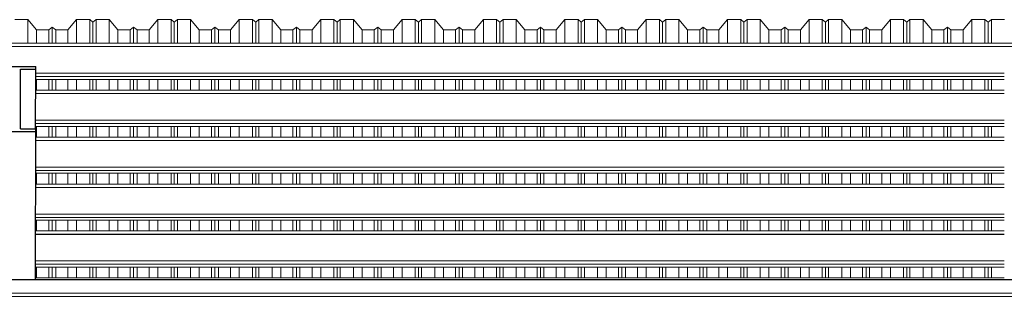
# Model space of a CAD drawing. Header units: millimetres. Extents: x -115474967 to 444143, y -74377 to 241828222.
# Tile 417 of 590: x 67598 to 71288, y -12375 to -11336. Entities that reach past the tile are written whole.
import ezdxf

# ---------------------------------------------------------------- set-up
doc = ezdxf.new("R2010")
doc.units = ezdxf.units.MM
doc.header["$MEASUREMENT"] = 0
doc.linetypes.add('Dashed', pattern=[280, 140, -140])
doc.layers.add('0-ELEV.35', color=2, linetype='Continuous')
doc.layers.add('CEIL-PLAN', color=7, linetype='Continuous')
doc.layers.add('0_Pen_No__2', color=7, linetype='Continuous', lineweight=20)
doc.layers.add('2 Roof Lines', color=8, linetype='Dashed', lineweight=15)

msp = doc.modelspace()

# ---------------------------------------------------------------- linework, layer by layer
at = {"layer": '0-ELEV.35'}
for points in [[(65641.89725, -12362.39899), (77507.64307, -12362.49079), (77807.64304, -11744.87012), (78089.70957, -11744.86793)], [(65641.89725, -12374.89899), (77517.51656, -12374.99086), (77817.51656, -11757.37004), (78089.70967, -11757.36793)]]:
    msp.add_lwpolyline(points, dxfattribs=at)
at = {"layer": '0_Pen_No__2', "color": 1, "linetype": 'Continuous', "lineweight": 25}
for p, q in [((67538.00846, -11511.90691), (67658.0086, -11511.90276)), ((67658.0086, -11521.85428), (67658.0086, -11511.90276)), ((67601.1083, -11521.85606), (67658.0086, -11521.85428)), ((67601.1083, -11745.65606), (67601.1083, -11521.85606)), ((67657.75649, -11745.65428), (67658.0086, -11521.85428)), ((67538.00846, -11755.60936), (67658.0086, -11755.6052)), ((67601.1083, -11745.65606), (67658.0086, -11745.65428)), ((67657.3814, -12312.29709), (67658.0086, -11755.6052)), ((67658.0086, -11755.6052), (67658.0086, -11745.65428))]:
    msp.add_line(p, q, dxfattribs=at)
at = {"layer": '2 Roof Lines', "linetype": 'ByBlock', "lineweight": 0, "ltscale": 50}
for p, q in [((67628.63454, -11336.10388), (67579.38473, -11336.10388)), ((67628.63454, -11424.29903), (67628.63454, -11336.10388)), ((67661.13477, -11374.69033), (67628.63454, -11336.10388)), ((67719.88467, -11364.78983), (67706.8847, -11374.69033)), ((67719.88467, -11424.29903), (67719.88467, -11364.78983)), ((67732.88464, -11374.69033), (67719.88467, -11364.78983)), ((67811.1348, -11336.10388), (67778.63457, -11374.69033)), ((67811.1348, -11424.29903), (67811.1348, -11336.10388)), ((67860.38461, -11336.10388), (67811.1348, -11336.10388)), ((67860.38461, -11424.29903), (67860.38461, -11336.10388)), ((67872.38444, -11345.24271), (67860.38461, -11336.10388)), ((67884.38487, -11336.10388), (67872.38444, -11345.24271)), ((67872.38444, -11424.29903), (67872.38444, -11345.24271)), ((67884.38487, -11424.29903), (67884.38487, -11336.10388)), ((67933.63468, -11336.10388), (67884.38487, -11336.10388)), ((67933.63468, -11424.29903), (67933.63468, -11336.10388)), ((67966.13491, -11374.69033), (67933.63468, -11336.10388)), ((68024.88481, -11364.78983), (68011.88484, -11374.69033)), ((68024.88481, -11424.29903), (68024.88481, -11364.78983)), ((68037.88478, -11374.69033), (68024.88481, -11364.78983)), ((68116.13494, -11336.10388), (68083.63471, -11374.69033)), ((68116.13494, -11424.29903), (68116.13494, -11336.10388)), ((68165.38475, -11336.10388), (68116.13494, -11336.10388)), ((68165.38475, -11424.29903), (68165.38475, -11336.10388)), ((68177.38458, -11345.24271), (68165.38475, -11336.10388)), ((68189.38442, -11336.10388), (68177.38458, -11345.24271)), ((68177.38458, -11424.29903), (68177.38458, -11345.24271)), ((68189.38442, -11424.29903), (68189.38442, -11336.10388)), ((68238.63482, -11336.10388), (68189.38442, -11336.10388)), ((68238.63482, -11424.29903), (68238.63482, -11336.10388)), ((68271.13446, -11374.69033), (68238.63482, -11336.10388)), ((68329.88495, -11364.78983), (68316.88439, -11374.69033)), ((68329.88495, -11424.29903), (68329.88495, -11364.78983)), ((68342.88492, -11374.69033), (68329.88495, -11364.78983)), ((68421.13449, -11336.10388), (68388.63486, -11374.69033)), ((68421.13449, -11424.29903), (68421.13449, -11336.10388)), ((68470.38489, -11336.10388), (68421.13449, -11336.10388)), ((68470.38489, -11424.29903), (68470.38489, -11336.10388)), ((68482.38473, -11345.24271), (68470.38489, -11336.10388)), ((68494.38456, -11336.10388), (68482.38473, -11345.24271)), ((68482.38473, -11424.29903), (68482.38473, -11345.24271)), ((68494.38456, -11424.29903), (68494.38456, -11336.10388)), ((68543.63497, -11336.10388), (68494.38456, -11336.10388)), ((68543.63497, -11424.29903), (68543.63497, -11336.10388)), ((68576.1346, -11374.69033), (68543.63497, -11336.10388)), ((68634.8845, -11364.78983), (68621.88453, -11374.69033)), ((68634.8845, -11424.29903), (68634.8845, -11364.78983)), ((68647.88447, -11374.69033), (68634.8845, -11364.78983)), ((68726.13463, -11336.10388), (68693.6344, -11374.69033)), ((68726.13463, -11424.29903), (68726.13463, -11336.10388)), ((68775.38444, -11336.10388), (68726.13463, -11336.10388)), ((68775.38444, -11424.29903), (68775.38444, -11336.10388)), ((68787.38487, -11345.24271), (68775.38444, -11336.10388)), ((68799.3847, -11336.10388), (68787.38487, -11345.24271)), ((68787.38487, -11424.29903), (68787.38487, -11345.24271)), ((68799.3847, -11424.29903), (68799.3847, -11336.10388)), ((68848.63451, -11336.10388), (68799.3847, -11336.10388)), ((68848.63451, -11424.29903), (68848.63451, -11336.10388)), ((68881.13474, -11374.69033), (68848.63451, -11336.10388)), ((68939.88464, -11364.78983), (68926.88467, -11374.69033)), ((68939.88464, -11424.29903), (68939.88464, -11364.78983)), ((68952.88461, -11374.69033), (68939.88464, -11364.78983)), ((69031.13477, -11336.10388), (68998.63454, -11374.69033)), ((69031.13477, -11424.29903), (69031.13477, -11336.10388)), ((69080.38458, -11336.10388), (69031.13477, -11336.10388)), ((69080.38458, -11424.29903), (69080.38458, -11336.10388)), ((69092.38442, -11345.24271), (69080.38458, -11336.10388)), ((69104.38484, -11336.10388), (69092.38442, -11345.24271)), ((69092.38442, -11424.29903), (69092.38442, -11345.24271)), ((69104.38484, -11424.29903), (69104.38484, -11336.10388)), ((69153.63466, -11336.10388), (69104.38484, -11336.10388)), ((69153.63466, -11424.29903), (69153.63466, -11336.10388)), ((69186.13488, -11374.69033), (69153.63466, -11336.10388)), ((69244.88478, -11364.78983), (69231.88481, -11374.69033)), ((69244.88478, -11424.29903), (69244.88478, -11364.78983)), ((69257.88475, -11374.69033), (69244.88478, -11364.78983)), ((69336.13491, -11336.10388), (69303.63469, -11374.69033)), ((69336.13491, -11424.29903), (69336.13491, -11336.10388)), ((69385.38472, -11336.10388), (69336.13491, -11336.10388)), ((69385.38472, -11424.29903), (69385.38472, -11336.10388)), ((69397.38456, -11345.24271), (69385.38472, -11336.10388)), ((69409.38439, -11336.10388), (69397.38456, -11345.24271)), ((69397.38456, -11424.29903), (69397.38456, -11345.24271)), ((69409.38439, -11424.29903), (69409.38439, -11336.10388)), ((69458.6348, -11336.10388), (69409.38439, -11336.10388)), ((69458.6348, -11424.29903), (69458.6348, -11336.10388)), ((69491.13443, -11374.69033), (69458.6348, -11336.10388)), ((69549.88492, -11364.78983), (69536.88495, -11374.69033)), ((69549.88492, -11424.29903), (69549.88492, -11364.78983)), ((69562.8849, -11374.69033), (69549.88492, -11364.78983)), ((69641.13446, -11336.10388), (69608.63483, -11374.69033)), ((69641.13446, -11424.29903), (69641.13446, -11336.10388)), ((69690.38486, -11336.10388), (69641.13446, -11336.10388)), ((69690.38486, -11424.29903), (69690.38486, -11336.10388)), ((69702.3847, -11345.24271), (69690.38486, -11336.10388)), ((69714.38453, -11336.10388), (69702.3847, -11345.24271)), ((69702.3847, -11424.29903), (69702.3847, -11345.24271)), ((69714.38453, -11424.29903), (69714.38453, -11336.10388)), ((69763.63494, -11336.10388), (69714.38453, -11336.10388)), ((69763.63494, -11424.29903), (69763.63494, -11336.10388)), ((69796.13457, -11374.69033), (69763.63494, -11336.10388)), ((69854.88447, -11364.78983), (69841.8845, -11374.69033)), ((69854.88447, -11424.29903), (69854.88447, -11364.78983)), ((69867.88444, -11374.69033), (69854.88447, -11364.78983)), ((69946.1346, -11336.10388), (69913.63497, -11374.69033)), ((69946.1346, -11424.29903), (69946.1346, -11336.10388)), ((69995.38441, -11336.10388), (69946.1346, -11336.10388)), ((69995.38441, -11424.29903), (69995.38441, -11336.10388)), ((70007.38484, -11345.24271), (69995.38441, -11336.10388)), ((70019.38468, -11336.10388), (70007.38484, -11345.24271)), ((70007.38484, -11424.29903), (70007.38484, -11345.24271)), ((70019.38468, -11424.29903), (70019.38468, -11336.10388)), ((70068.63449, -11336.10388), (70019.38468, -11336.10388)), ((70068.63449, -11424.29903), (70068.63449, -11336.10388)), ((70101.13471, -11374.69033), (70068.63449, -11336.10388)), ((70159.88461, -11364.78983), (70146.88464, -11374.69033)), ((70159.88461, -11424.29903), (70159.88461, -11364.78983)), ((70172.88458, -11374.69033), (70159.88461, -11364.78983)), ((70251.13474, -11336.10388), (70218.63452, -11374.69033)), ((70251.13474, -11424.29903), (70251.13474, -11336.10388)), ((70300.38455, -11336.10388), (70251.13474, -11336.10388)), ((70300.38455, -11424.29903), (70300.38455, -11336.10388)), ((70312.38439, -11345.24271), (70300.38455, -11336.10388)), ((70324.38482, -11336.10388), (70312.38439, -11345.24271)), ((70312.38439, -11424.29903), (70312.38439, -11345.24271)), ((70324.38482, -11424.29903), (70324.38482, -11336.10388)), ((70373.63463, -11336.10388), (70324.38482, -11336.10388)), ((70373.63463, -11424.29903), (70373.63463, -11336.10388)), ((70406.13485, -11374.69033), (70373.63463, -11336.10388)), ((70464.88475, -11364.78983), (70451.88478, -11374.69033)), ((70464.88475, -11424.29903), (70464.88475, -11364.78983)), ((70477.88473, -11374.69033), (70464.88475, -11364.78983)), ((70556.13488, -11336.10388), (70523.63466, -11374.69033)), ((70556.13488, -11424.29903), (70556.13488, -11336.10388)), ((70605.38469, -11336.10388), (70556.13488, -11336.10388)), ((70605.38469, -11424.29903), (70605.38469, -11336.10388)), ((70617.38453, -11345.24271), (70605.38469, -11336.10388)), ((70629.38496, -11336.10388), (70617.38453, -11345.24271)), ((70617.38453, -11424.29903), (70617.38453, -11345.24271)), ((70629.38496, -11424.29903), (70629.38496, -11336.10388)), ((70678.63477, -11336.10388), (70629.38496, -11336.10388)), ((70678.63477, -11424.29903), (70678.63477, -11336.10388)), ((70711.1344, -11374.69033), (70678.63477, -11336.10388)), ((70769.8849, -11364.78983), (70756.88493, -11374.69033)), ((70769.8849, -11424.29903), (70769.8849, -11364.78983)), ((70782.88487, -11374.69033), (70769.8849, -11364.78983)), ((70861.13443, -11336.10388), (70828.6348, -11374.69033)), ((70861.13443, -11424.29903), (70861.13443, -11336.10388)), ((70910.38483, -11336.10388), (70861.13443, -11336.10388)), ((70910.38483, -11424.29903), (70910.38483, -11336.10388)), ((70922.38467, -11345.24271), (70910.38483, -11336.10388)), ((70934.38451, -11336.10388), (70922.38467, -11345.24271)), ((70922.38467, -11424.29903), (70922.38467, -11345.24271)), ((70934.38451, -11424.29903), (70934.38451, -11336.10388)), ((70983.63491, -11336.10388), (70934.38451, -11336.10388)), ((70983.63491, -11424.29903), (70983.63491, -11336.10388)), ((71016.13454, -11374.69033), (70983.63491, -11336.10388)), ((71074.88444, -11364.78983), (71061.88447, -11374.69033)), ((71074.88444, -11424.29903), (71074.88444, -11364.78983)), ((71087.88442, -11374.69033), (71074.88444, -11364.78983)), ((71166.13457, -11336.10388), (71133.63494, -11374.69033)), ((71166.13457, -11424.29903), (71166.13457, -11336.10388)), ((71215.38498, -11336.10388), (71166.13457, -11336.10388)), ((71215.38498, -11424.29903), (71215.38498, -11336.10388)), ((71227.38481, -11345.24271), (71215.38498, -11336.10388)), ((71239.38465, -11336.10388), (71227.38481, -11345.24271)), ((71227.38481, -11424.29903), (71227.38481, -11345.24271)), ((71239.38465, -11424.29903), (71239.38465, -11336.10388)), ((71288.63446, -11336.10388), (71239.38465, -11336.10388)), ((67661.13477, -11424.29903), (67661.13477, -11374.69033)), ((67706.8847, -11374.69033), (67661.13477, -11374.69033)), ((67706.8847, -11424.29903), (67706.8847, -11374.69033)), ((67732.88464, -11424.29903), (67732.88464, -11374.69033)), ((67778.63457, -11374.69033), (67732.88464, -11374.69033)), ((67778.63457, -11424.29903), (67778.63457, -11374.69033)), ((67966.13491, -11424.29903), (67966.13491, -11374.69033)), ((68011.88484, -11374.69033), (67966.13491, -11374.69033)), ((68011.88484, -11424.29903), (68011.88484, -11374.69033)), ((68037.88478, -11424.29903), (68037.88478, -11374.69033)), ((68083.63471, -11374.69033), (68037.88478, -11374.69033)), ((68083.63471, -11424.29903), (68083.63471, -11374.69033)), ((68271.13446, -11424.29903), (68271.13446, -11374.69033)), ((68316.88439, -11374.69033), (68271.13446, -11374.69033)), ((68316.88439, -11424.29903), (68316.88439, -11374.69033)), ((68342.88492, -11424.29903), (68342.88492, -11374.69033)), ((68388.63486, -11374.69033), (68342.88492, -11374.69033)), ((68388.63486, -11424.29903), (68388.63486, -11374.69033)), ((68576.1346, -11424.29903), (68576.1346, -11374.69033)), ((68621.88453, -11374.69033), (68576.1346, -11374.69033)), ((68621.88453, -11424.29903), (68621.88453, -11374.69033)), ((68647.88447, -11424.29903), (68647.88447, -11374.69033)), ((68693.6344, -11374.69033), (68647.88447, -11374.69033)), ((68693.6344, -11424.29903), (68693.6344, -11374.69033)), ((68881.13474, -11424.29903), (68881.13474, -11374.69033)), ((68926.88467, -11374.69033), (68881.13474, -11374.69033)), ((68926.88467, -11424.29903), (68926.88467, -11374.69033)), ((68952.88461, -11424.29903), (68952.88461, -11374.69033)), ((68998.63454, -11374.69033), (68952.88461, -11374.69033)), ((68998.63454, -11424.29903), (68998.63454, -11374.69033)), ((69186.13488, -11424.29903), (69186.13488, -11374.69033)), ((69231.88481, -11374.69033), (69186.13488, -11374.69033)), ((69231.88481, -11424.29903), (69231.88481, -11374.69033)), ((69257.88475, -11424.29903), (69257.88475, -11374.69033)), ((69303.63469, -11374.69033), (69257.88475, -11374.69033)), ((69303.63469, -11424.29903), (69303.63469, -11374.69033)), ((69491.13443, -11424.29903), (69491.13443, -11374.69033)), ((69536.88495, -11374.69033), (69491.13443, -11374.69033)), ((69536.88495, -11424.29903), (69536.88495, -11374.69033)), ((69562.8849, -11424.29903), (69562.8849, -11374.69033)), ((69608.63483, -11374.69033), (69562.8849, -11374.69033)), ((69608.63483, -11424.29903), (69608.63483, -11374.69033)), ((69796.13457, -11424.29903), (69796.13457, -11374.69033)), ((69841.8845, -11374.69033), (69796.13457, -11374.69033)), ((69841.8845, -11424.29903), (69841.8845, -11374.69033)), ((69867.88444, -11424.29903), (69867.88444, -11374.69033)), ((69913.63497, -11374.69033), (69867.88444, -11374.69033)), ((69913.63497, -11424.29903), (69913.63497, -11374.69033)), ((70101.13471, -11424.29903), (70101.13471, -11374.69033)), ((70146.88464, -11374.69033), (70101.13471, -11374.69033)), ((70146.88464, -11424.29903), (70146.88464, -11374.69033)), ((70172.88458, -11424.29903), (70172.88458, -11374.69033)), ((70218.63452, -11374.69033), (70172.88458, -11374.69033)), ((70218.63452, -11424.29903), (70218.63452, -11374.69033)), ((70406.13485, -11424.29903), (70406.13485, -11374.69033)), ((70451.88478, -11374.69033), (70406.13485, -11374.69033)), ((70451.88478, -11424.29903), (70451.88478, -11374.69033)), ((70477.88473, -11424.29903), (70477.88473, -11374.69033)), ((70523.63466, -11374.69033), (70477.88473, -11374.69033)), ((70523.63466, -11424.29903), (70523.63466, -11374.69033)), ((70711.1344, -11424.29903), (70711.1344, -11374.69033)), ((70756.88493, -11374.69033), (70711.1344, -11374.69033)), ((70756.88493, -11424.29903), (70756.88493, -11374.69033)), ((70782.88487, -11424.29903), (70782.88487, -11374.69033)), ((70828.6348, -11374.69033), (70782.88487, -11374.69033)), ((70828.6348, -11424.29903), (70828.6348, -11374.69033)), ((71016.13454, -11424.29903), (71016.13454, -11374.69033)), ((71061.88447, -11374.69033), (71016.13454, -11374.69033)), ((71061.88447, -11424.29903), (71061.88447, -11374.69033)), ((71087.88442, -11424.29903), (71087.88442, -11374.69033)), ((71133.63494, -11374.69033), (71087.88442, -11374.69033)), ((71133.63494, -11424.29903), (71133.63494, -11374.69033)), ((79309.88767, -11424.29903), (48226.58147, -11424.29903)), ((79309.88767, -11436.80605), (65614.09105, -11436.80605)), ((79309.88767, -11437.15367), (65614.09105, -11437.15367)), ((71287.97719, -11549.36984), (67657.97716, -11549.36984)), ((71287.99143, -11536.86282), (67657.9914, -11536.86282)), ((71287.96474, -11560.39624), (67657.96471, -11560.39624)), ((67661.13477, -11600.62585), (67661.13477, -11560.39624)), ((67706.8847, -11600.62585), (67706.8847, -11560.39624)), ((67719.88467, -11600.62585), (67719.88467, -11560.39624)), ((67732.88464, -11600.62585), (67732.88464, -11560.39624)), ((67778.63457, -11600.62585), (67778.63457, -11560.39624)), ((67811.1348, -11600.62585), (67811.1348, -11560.39624)), ((67860.38461, -11600.62585), (67860.38461, -11560.39624)), ((67872.38444, -11600.62585), (67872.38444, -11560.39624)), ((67884.38487, -11600.62585), (67884.38487, -11560.39624)), ((67933.63468, -11600.62585), (67933.63468, -11560.39624)), ((67966.13491, -11600.62585), (67966.13491, -11560.39624)), ((68011.88484, -11600.62585), (68011.88484, -11560.39624)), ((68024.88481, -11600.62585), (68024.88481, -11560.39624)), ((68037.88478, -11600.62585), (68037.88478, -11560.39624)), ((68083.63471, -11600.62585), (68083.63471, -11560.39624)), ((68116.13494, -11600.62585), (68116.13494, -11560.39624)), ((68165.38475, -11600.62585), (68165.38475, -11560.39624)), ((68177.38458, -11600.62585), (68177.38458, -11560.39624)), ((68189.38442, -11600.62585), (68189.38442, -11560.39624)), ((68238.63482, -11600.62585), (68238.63482, -11560.39624)), ((68271.13446, -11600.62585), (68271.13446, -11560.39624)), ((68316.88439, -11600.62585), (68316.88439, -11560.39624)), ((68329.88495, -11600.62585), (68329.88495, -11560.39624)), ((68342.88492, -11600.62585), (68342.88492, -11560.39624)), ((68388.63486, -11600.62585), (68388.63486, -11560.39624)), ((68421.13449, -11600.62585), (68421.13449, -11560.39624)), ((68470.38489, -11600.62585), (68470.38489, -11560.39624)), ((68482.38473, -11600.62585), (68482.38473, -11560.39624)), ((68494.38456, -11600.62585), (68494.38456, -11560.39624)), ((68543.63497, -11600.62585), (68543.63497, -11560.39624)), ((68576.1346, -11600.62585), (68576.1346, -11560.39624)), ((68621.88453, -11600.62585), (68621.88453, -11560.39624)), ((68634.8845, -11600.62585), (68634.8845, -11560.39624)), ((68647.88447, -11600.62585), (68647.88447, -11560.39624)), ((68693.6344, -11600.62585), (68693.6344, -11560.39624)), ((68726.13463, -11600.62585), (68726.13463, -11560.39624)), ((68775.38444, -11600.62585), (68775.38444, -11560.39624)), ((68787.38487, -11600.62585), (68787.38487, -11560.39624)), ((68799.3847, -11600.62585), (68799.3847, -11560.39624)), ((68848.63451, -11600.62585), (68848.63451, -11560.39624)), ((68881.13474, -11600.62585), (68881.13474, -11560.39624)), ((68926.88467, -11600.62585), (68926.88467, -11560.39624)), ((68939.88464, -11600.62585), (68939.88464, -11560.39624)), ((68952.88461, -11600.62585), (68952.88461, -11560.39624)), ((68998.63454, -11600.62585), (68998.63454, -11560.39624)), ((69031.13477, -11600.62585), (69031.13477, -11560.39624)), ((69080.38458, -11600.62585), (69080.38458, -11560.39624)), ((69092.38442, -11600.62585), (69092.38442, -11560.39624)), ((69104.38484, -11600.62585), (69104.38484, -11560.39624)), ((69153.63466, -11600.62585), (69153.63466, -11560.39624)), ((69186.13488, -11600.62585), (69186.13488, -11560.39624)), ((69231.88481, -11600.62585), (69231.88481, -11560.39624)), ((69244.88478, -11600.62585), (69244.88478, -11560.39624)), ((69257.88475, -11600.62585), (69257.88475, -11560.39624)), ((69303.63469, -11600.62585), (69303.63469, -11560.39624)), ((69336.13491, -11600.62585), (69336.13491, -11560.39624)), ((69385.38472, -11600.62585), (69385.38472, -11560.39624)), ((69397.38456, -11600.62585), (69397.38456, -11560.39624)), ((69409.38439, -11600.62585), (69409.38439, -11560.39624)), ((69458.6348, -11600.62585), (69458.6348, -11560.39624)), ((69491.13443, -11600.62585), (69491.13443, -11560.39624)), ((69536.88495, -11600.62585), (69536.88495, -11560.39624)), ((69549.88492, -11600.62585), (69549.88492, -11560.39624)), ((69562.8849, -11600.62585), (69562.8849, -11560.39624)), ((69608.63483, -11600.62585), (69608.63483, -11560.39624)), ((69641.13446, -11600.62585), (69641.13446, -11560.39624)), ((69690.38486, -11600.62585), (69690.38486, -11560.39624)), ((69702.3847, -11600.62585), (69702.3847, -11560.39624)), ((69714.38453, -11600.62585), (69714.38453, -11560.39624)), ((69763.63494, -11600.62585), (69763.63494, -11560.39624)), ((69796.13457, -11600.62585), (69796.13457, -11560.39624)), ((69841.8845, -11600.62585), (69841.8845, -11560.39624)), ((69854.88447, -11600.62585), (69854.88447, -11560.39624)), ((69867.88444, -11600.62585), (69867.88444, -11560.39624)), ((69913.63497, -11600.62585), (69913.63497, -11560.39624)), ((69946.1346, -11600.62585), (69946.1346, -11560.39624)), ((69995.38441, -11600.62585), (69995.38441, -11560.39624)), ((70007.38484, -11600.62585), (70007.38484, -11560.39624)), ((70019.38468, -11600.62585), (70019.38468, -11560.39624)), ((70068.63449, -11600.62585), (70068.63449, -11560.39624)), ((70101.13471, -11600.62585), (70101.13471, -11560.39624)), ((70146.88464, -11600.62585), (70146.88464, -11560.39624)), ((70159.88461, -11600.62585), (70159.88461, -11560.39624)), ((70172.88458, -11600.62585), (70172.88458, -11560.39624)), ((70218.63452, -11600.62585), (70218.63452, -11560.39624)), ((70251.13474, -11600.62585), (70251.13474, -11560.39624)), ((70300.38455, -11600.62585), (70300.38455, -11560.39624)), ((70312.38439, -11600.62585), (70312.38439, -11560.39624)), ((70324.38482, -11600.62585), (70324.38482, -11560.39624)), ((70373.63463, -11600.62585), (70373.63463, -11560.39624)), ((70406.13485, -11600.62585), (70406.13485, -11560.39624)), ((70451.88478, -11600.62585), (70451.88478, -11560.39624)), ((70464.88475, -11600.62585), (70464.88475, -11560.39624)), ((70477.88473, -11600.62585), (70477.88473, -11560.39624)), ((70523.63466, -11600.62585), (70523.63466, -11560.39624)), ((70556.13488, -11600.62585), (70556.13488, -11560.39624)), ((70605.38469, -11600.62585), (70605.38469, -11560.39624)), ((70617.38453, -11600.62585), (70617.38453, -11560.39624)), ((70629.38496, -11600.62585), (70629.38496, -11560.39624)), ((70678.63477, -11600.62585), (70678.63477, -11560.39624)), ((70711.1344, -11600.62585), (70711.1344, -11560.39624)), ((70756.88493, -11600.62585), (70756.88493, -11560.39624)), ((70769.8849, -11600.62585), (70769.8849, -11560.39624)), ((70782.88487, -11600.62585), (70782.88487, -11560.39624)), ((70828.6348, -11600.62585), (70828.6348, -11560.39624)), ((70861.13443, -11600.62585), (70861.13443, -11560.39624)), ((70910.38483, -11600.62585), (70910.38483, -11560.39624)), ((70922.38467, -11600.62585), (70922.38467, -11560.39624)), ((70934.38451, -11600.62585), (70934.38451, -11560.39624)), ((70983.63491, -11600.62585), (70983.63491, -11560.39624)), ((71016.13454, -11600.62585), (71016.13454, -11560.39624)), ((71061.88447, -11600.62585), (71061.88447, -11560.39624)), ((71074.88444, -11600.62585), (71074.88444, -11560.39624)), ((71087.88442, -11600.62585), (71087.88442, -11560.39624)), ((71133.63494, -11600.62585), (71133.63494, -11560.39624)), ((71166.13457, -11600.62585), (71166.13457, -11560.39624)), ((71215.38498, -11600.62585), (71215.38498, -11560.39624)), ((71227.38481, -11600.62585), (71227.38481, -11560.39624)), ((71239.38465, -11600.62585), (71239.38465, -11560.39624)), ((71287.90542, -11613.13288), (67657.90539, -11613.13288)), ((71287.90482, -11613.4799), (67657.90539, -11613.4799)), ((71287.91965, -11600.62585), (67657.91962, -11600.62585)), ((71287.77847, -11725.69608), (67657.77904, -11725.69608)), ((71287.79271, -11713.18905), (67657.79268, -11713.18905)), ((71287.76601, -11736.72306), (67657.76658, -11736.72306)), ((67661.13477, -11776.95209), (67661.13477, -11736.72306)), ((67706.8847, -11776.95209), (67706.8847, -11736.72306)), ((67719.88467, -11776.95209), (67719.88467, -11736.72306)), ((67732.88464, -11776.95209), (67732.88464, -11736.72306)), ((67778.63457, -11776.95209), (67778.63457, -11736.72306)), ((67811.1348, -11776.95209), (67811.1348, -11736.72306)), ((67860.38461, -11776.95209), (67860.38461, -11736.72306)), ((67872.38444, -11776.95209), (67872.38444, -11736.72306)), ((67884.38487, -11776.95209), (67884.38487, -11736.72306)), ((67933.63468, -11776.95209), (67933.63468, -11736.72306)), ((67966.13491, -11776.95209), (67966.13491, -11736.72306)), ((68011.88484, -11776.95209), (68011.88484, -11736.72306)), ((68024.88481, -11776.95209), (68024.88481, -11736.72306)), ((68037.88478, -11776.95209), (68037.88478, -11736.72306)), ((68083.63471, -11776.95209), (68083.63471, -11736.72306)), ((68116.13494, -11776.95209), (68116.13494, -11736.72306)), ((68165.38475, -11776.95209), (68165.38475, -11736.72306)), ((68177.38458, -11776.95209), (68177.38458, -11736.72306)), ((68189.38442, -11776.95209), (68189.38442, -11736.72306)), ((68238.63482, -11776.95209), (68238.63482, -11736.72306)), ((68271.13446, -11776.95209), (68271.13446, -11736.72306)), ((68316.88439, -11776.95209), (68316.88439, -11736.72306)), ((68329.88495, -11776.95209), (68329.88495, -11736.72306)), ((68342.88492, -11776.95209), (68342.88492, -11736.72306)), ((68388.63486, -11776.95209), (68388.63486, -11736.72306)), ((68421.13449, -11776.95209), (68421.13449, -11736.72306)), ((68470.38489, -11776.95209), (68470.38489, -11736.72306)), ((68482.38473, -11776.95209), (68482.38473, -11736.72306)), ((68494.38456, -11776.95209), (68494.38456, -11736.72306)), ((68543.63497, -11776.95209), (68543.63497, -11736.72306)), ((68576.1346, -11776.95209), (68576.1346, -11736.72306)), ((68621.88453, -11776.95209), (68621.88453, -11736.72306)), ((68634.8845, -11776.95209), (68634.8845, -11736.72306)), ((68647.88447, -11776.95209), (68647.88447, -11736.72306)), ((68693.6344, -11776.95209), (68693.6344, -11736.72306)), ((68726.13463, -11776.95209), (68726.13463, -11736.72306)), ((68775.38444, -11776.95209), (68775.38444, -11736.72306)), ((68787.38487, -11776.95209), (68787.38487, -11736.72306)), ((68799.3847, -11776.95209), (68799.3847, -11736.72306)), ((68848.63451, -11776.95209), (68848.63451, -11736.72306)), ((68881.13474, -11776.95209), (68881.13474, -11736.72306)), ((68926.88467, -11776.95209), (68926.88467, -11736.72306)), ((68939.88464, -11776.95209), (68939.88464, -11736.72306)), ((68952.88461, -11776.95209), (68952.88461, -11736.72306)), ((68998.63454, -11776.95209), (68998.63454, -11736.72306)), ((69031.13477, -11776.95209), (69031.13477, -11736.72306)), ((69080.38458, -11776.95209), (69080.38458, -11736.72306)), ((69092.38442, -11776.95209), (69092.38442, -11736.72306)), ((69104.38484, -11776.95209), (69104.38484, -11736.72306)), ((69153.63466, -11776.95209), (69153.63466, -11736.72306)), ((69186.13488, -11776.95209), (69186.13488, -11736.72306)), ((69231.88481, -11776.95209), (69231.88481, -11736.72306)), ((69244.88478, -11776.95209), (69244.88478, -11736.72306)), ((69257.88475, -11776.95209), (69257.88475, -11736.72306)), ((69303.63469, -11776.95209), (69303.63469, -11736.72306)), ((69336.13491, -11776.95209), (69336.13491, -11736.72306)), ((69385.38472, -11776.95209), (69385.38472, -11736.72306)), ((69397.38456, -11776.95209), (69397.38456, -11736.72306)), ((69409.38439, -11776.95209), (69409.38439, -11736.72306)), ((69458.6348, -11776.95209), (69458.6348, -11736.72306)), ((69491.13443, -11776.95209), (69491.13443, -11736.72306)), ((69536.88495, -11776.95209), (69536.88495, -11736.72306)), ((69549.88492, -11776.95209), (69549.88492, -11736.72306)), ((69562.8849, -11776.95209), (69562.8849, -11736.72306)), ((69608.63483, -11776.95209), (69608.63483, -11736.72306)), ((69641.13446, -11776.95209), (69641.13446, -11736.72306)), ((69690.38486, -11776.95209), (69690.38486, -11736.72306)), ((69702.3847, -11776.95209), (69702.3847, -11736.72306)), ((69714.38453, -11776.95209), (69714.38453, -11736.72306)), ((69763.63494, -11776.95209), (69763.63494, -11736.72306)), ((69796.13457, -11776.95209), (69796.13457, -11736.72306)), ((69841.8845, -11776.95209), (69841.8845, -11736.72306)), ((69854.88447, -11776.95209), (69854.88447, -11736.72306)), ((69867.88444, -11776.95209), (69867.88444, -11736.72306)), ((69913.63497, -11776.95209), (69913.63497, -11736.72306)), ((69946.1346, -11776.95209), (69946.1346, -11736.72306)), ((69995.38441, -11776.95209), (69995.38441, -11736.72306)), ((70007.38484, -11776.95209), (70007.38484, -11736.72306)), ((70019.38468, -11776.95209), (70019.38468, -11736.72306)), ((70068.63449, -11776.95209), (70068.63449, -11736.72306)), ((70101.13471, -11776.95209), (70101.13471, -11736.72306)), ((70146.88464, -11776.95209), (70146.88464, -11736.72306)), ((70159.88461, -11776.95209), (70159.88461, -11736.72306)), ((70172.88458, -11776.95209), (70172.88458, -11736.72306)), ((70218.63452, -11776.95209), (70218.63452, -11736.72306)), ((70251.13474, -11776.95209), (70251.13474, -11736.72306)), ((70300.38455, -11776.95209), (70300.38455, -11736.72306)), ((70312.38439, -11776.95209), (70312.38439, -11736.72306)), ((70324.38482, -11776.95209), (70324.38482, -11736.72306)), ((70373.63463, -11776.95209), (70373.63463, -11736.72306)), ((70406.13485, -11776.95209), (70406.13485, -11736.72306)), ((70451.88478, -11776.95209), (70451.88478, -11736.72306)), ((70464.88475, -11776.95209), (70464.88475, -11736.72306)), ((70477.88473, -11776.95209), (70477.88473, -11736.72306)), ((70523.63466, -11776.95209), (70523.63466, -11736.72306)), ((70556.13488, -11776.95209), (70556.13488, -11736.72306)), ((70605.38469, -11776.95209), (70605.38469, -11736.72306)), ((70617.38453, -11776.95209), (70617.38453, -11736.72306)), ((70629.38496, -11776.95209), (70629.38496, -11736.72306)), ((70678.63477, -11776.95209), (70678.63477, -11736.72306)), ((70711.1344, -11776.95209), (70711.1344, -11736.72306)), ((70756.88493, -11776.95209), (70756.88493, -11736.72306)), ((70769.8849, -11776.95209), (70769.8849, -11736.72306)), ((70782.88487, -11776.95209), (70782.88487, -11736.72306)), ((70828.6348, -11776.95209), (70828.6348, -11736.72306)), ((70861.13443, -11776.95209), (70861.13443, -11736.72306)), ((70910.38483, -11776.95209), (70910.38483, -11736.72306)), ((70922.38467, -11776.95209), (70922.38467, -11736.72306)), ((70934.38451, -11776.95209), (70934.38451, -11736.72306)), ((70983.63491, -11776.95209), (70983.63491, -11736.72306)), ((71016.13454, -11776.95209), (71016.13454, -11736.72306)), ((71061.88447, -11776.95209), (71061.88447, -11736.72306)), ((71074.88444, -11776.95209), (71074.88444, -11736.72306)), ((71087.88442, -11776.95209), (71087.88442, -11736.72306)), ((71133.63494, -11776.95209), (71133.63494, -11736.72306)), ((71166.13457, -11776.95209), (71166.13457, -11736.72306)), ((71215.38498, -11776.95209), (71215.38498, -11736.72306)), ((71227.38481, -11776.95209), (71227.38481, -11736.72306)), ((71239.38465, -11776.95209), (71239.38465, -11736.72306)), ((71287.70669, -11789.45911), (67657.97005, -11789.45911)), ((71287.7061, -11789.80672), (67657.97005, -11789.80672)), ((71287.72093, -11776.95209), (67657.98428, -11776.95209)), ((71287.56729, -11913.0493), (67657.83124, -11913.0493)), ((71287.57975, -11902.0229), (67657.84369, -11902.0229)), ((71287.59399, -11889.51588), (67657.85734, -11889.51588)), ((67661.13477, -11953.27891), (67661.13477, -11913.0493)), ((67706.8847, -11953.27891), (67706.8847, -11913.0493)), ((67719.88467, -11953.27891), (67719.88467, -11913.0493)), ((67732.88464, -11953.27891), (67732.88464, -11913.0493)), ((67778.63457, -11953.27891), (67778.63457, -11913.0493)), ((67811.1348, -11953.27891), (67811.1348, -11913.0493)), ((67860.38461, -11953.27891), (67860.38461, -11913.0493)), ((67872.38444, -11953.27891), (67872.38444, -11913.0493)), ((67884.38487, -11953.27891), (67884.38487, -11913.0493)), ((67933.63468, -11953.27891), (67933.63468, -11913.0493)), ((67966.13491, -11953.27891), (67966.13491, -11913.0493)), ((68011.88484, -11953.27891), (68011.88484, -11913.0493)), ((68024.88481, -11953.27891), (68024.88481, -11913.0493)), ((68037.88478, -11953.27891), (68037.88478, -11913.0493)), ((68083.63471, -11953.27891), (68083.63471, -11913.0493)), ((68116.13494, -11953.27891), (68116.13494, -11913.0493)), ((68165.38475, -11953.27891), (68165.38475, -11913.0493)), ((68177.38458, -11953.27891), (68177.38458, -11913.0493)), ((68189.38442, -11953.27891), (68189.38442, -11913.0493)), ((68238.63482, -11953.27891), (68238.63482, -11913.0493)), ((68271.13446, -11953.27891), (68271.13446, -11913.0493)), ((68316.88439, -11953.27891), (68316.88439, -11913.0493)), ((68329.88495, -11953.27891), (68329.88495, -11913.0493)), ((68342.88492, -11953.27891), (68342.88492, -11913.0493)), ((68388.63486, -11953.27891), (68388.63486, -11913.0493)), ((68421.13449, -11953.27891), (68421.13449, -11913.0493)), ((68470.38489, -11953.27891), (68470.38489, -11913.0493)), ((68482.38473, -11953.27891), (68482.38473, -11913.0493)), ((68494.38456, -11953.27891), (68494.38456, -11913.0493)), ((68543.63497, -11953.27891), (68543.63497, -11913.0493)), ((68576.1346, -11953.27891), (68576.1346, -11913.0493)), ((68621.88453, -11953.27891), (68621.88453, -11913.0493)), ((68634.8845, -11953.27891), (68634.8845, -11913.0493)), ((68647.88447, -11953.27891), (68647.88447, -11913.0493)), ((68693.6344, -11953.27891), (68693.6344, -11913.0493)), ((68726.13463, -11953.27891), (68726.13463, -11913.0493)), ((68775.38444, -11953.27891), (68775.38444, -11913.0493)), ((68787.38487, -11953.27891), (68787.38487, -11913.0493)), ((68799.3847, -11953.27891), (68799.3847, -11913.0493)), ((68848.63451, -11953.27891), (68848.63451, -11913.0493)), ((68881.13474, -11953.27891), (68881.13474, -11913.0493)), ((68926.88467, -11953.27891), (68926.88467, -11913.0493)), ((68939.88464, -11953.27891), (68939.88464, -11913.0493)), ((68952.88461, -11953.27891), (68952.88461, -11913.0493)), ((68998.63454, -11953.27891), (68998.63454, -11913.0493)), ((69031.13477, -11953.27891), (69031.13477, -11913.0493)), ((69080.38458, -11953.27891), (69080.38458, -11913.0493)), ((69092.38442, -11953.27891), (69092.38442, -11913.0493)), ((69104.38484, -11953.27891), (69104.38484, -11913.0493)), ((69153.63466, -11953.27891), (69153.63466, -11913.0493)), ((69186.13488, -11953.27891), (69186.13488, -11913.0493)), ((69231.88481, -11953.27891), (69231.88481, -11913.0493)), ((69244.88478, -11953.27891), (69244.88478, -11913.0493)), ((69257.88475, -11953.27891), (69257.88475, -11913.0493)), ((69303.63469, -11953.27891), (69303.63469, -11913.0493)), ((69336.13491, -11953.27891), (69336.13491, -11913.0493)), ((69385.38472, -11953.27891), (69385.38472, -11913.0493)), ((69397.38456, -11953.27891), (69397.38456, -11913.0493)), ((69409.38439, -11953.27891), (69409.38439, -11913.0493)), ((69458.6348, -11953.27891), (69458.6348, -11913.0493)), ((69491.13443, -11953.27891), (69491.13443, -11913.0493)), ((69536.88495, -11953.27891), (69536.88495, -11913.0493)), ((69549.88492, -11953.27891), (69549.88492, -11913.0493)), ((69562.8849, -11953.27891), (69562.8849, -11913.0493)), ((69608.63483, -11953.27891), (69608.63483, -11913.0493)), ((69641.13446, -11953.27891), (69641.13446, -11913.0493)), ((69690.38486, -11953.27891), (69690.38486, -11913.0493)), ((69702.3847, -11953.27891), (69702.3847, -11913.0493)), ((69714.38453, -11953.27891), (69714.38453, -11913.0493)), ((69763.63494, -11953.27891), (69763.63494, -11913.0493)), ((69796.13457, -11953.27891), (69796.13457, -11913.0493)), ((69841.8845, -11953.27891), (69841.8845, -11913.0493)), ((69854.88447, -11953.27891), (69854.88447, -11913.0493)), ((69867.88444, -11953.27891), (69867.88444, -11913.0493)), ((69913.63497, -11953.27891), (69913.63497, -11913.0493)), ((69946.1346, -11953.27891), (69946.1346, -11913.0493)), ((69995.38441, -11953.27891), (69995.38441, -11913.0493)), ((70007.38484, -11953.27891), (70007.38484, -11913.0493)), ((70019.38468, -11953.27891), (70019.38468, -11913.0493)), ((70068.63449, -11953.27891), (70068.63449, -11913.0493)), ((70101.13471, -11953.27891), (70101.13471, -11913.0493)), ((70146.88464, -11953.27891), (70146.88464, -11913.0493)), ((70159.88461, -11953.27891), (70159.88461, -11913.0493)), ((70172.88458, -11953.27891), (70172.88458, -11913.0493)), ((70218.63452, -11953.27891), (70218.63452, -11913.0493)), ((70251.13474, -11953.27891), (70251.13474, -11913.0493)), ((70300.38455, -11953.27891), (70300.38455, -11913.0493)), ((70312.38439, -11953.27891), (70312.38439, -11913.0493)), ((70324.38482, -11953.27891), (70324.38482, -11913.0493)), ((70373.63463, -11953.27891), (70373.63463, -11913.0493)), ((70406.13485, -11953.27891), (70406.13485, -11913.0493)), ((70451.88478, -11953.27891), (70451.88478, -11913.0493)), ((70464.88475, -11953.27891), (70464.88475, -11913.0493)), ((70477.88473, -11953.27891), (70477.88473, -11913.0493)), ((70523.63466, -11953.27891), (70523.63466, -11913.0493)), ((70556.13488, -11953.27891), (70556.13488, -11913.0493)), ((70605.38469, -11953.27891), (70605.38469, -11913.0493)), ((70617.38453, -11953.27891), (70617.38453, -11913.0493)), ((70629.38496, -11953.27891), (70629.38496, -11913.0493)), ((70678.63477, -11953.27891), (70678.63477, -11913.0493)), ((70711.1344, -11953.27891), (70711.1344, -11913.0493)), ((70756.88493, -11953.27891), (70756.88493, -11913.0493)), ((70769.8849, -11953.27891), (70769.8849, -11913.0493)), ((70782.88487, -11953.27891), (70782.88487, -11913.0493)), ((70828.6348, -11953.27891), (70828.6348, -11913.0493)), ((70861.13443, -11953.27891), (70861.13443, -11913.0493)), ((70910.38483, -11953.27891), (70910.38483, -11913.0493)), ((70922.38467, -11953.27891), (70922.38467, -11913.0493)), ((70934.38451, -11953.27891), (70934.38451, -11913.0493)), ((70983.63491, -11953.27891), (70983.63491, -11913.0493)), ((71016.13454, -11953.27891), (71016.13454, -11913.0493)), ((71061.88447, -11953.27891), (71061.88447, -11913.0493)), ((71074.88444, -11953.27891), (71074.88444, -11913.0493)), ((71087.88442, -11953.27891), (71087.88442, -11913.0493)), ((71133.63494, -11953.27891), (71133.63494, -11913.0493)), ((71166.13457, -11953.27891), (71166.13457, -11913.0493)), ((71215.38498, -11953.27891), (71215.38498, -11913.0493)), ((71227.38481, -11953.27891), (71227.38481, -11913.0493)), ((71239.38465, -11953.27891), (71239.38465, -11913.0493)), ((71287.52221, -11953.27891), (67657.78556, -11953.27891)), ((71287.50797, -11965.78593), (67657.77132, -11965.78593)), ((71287.50797, -11966.13296), (67657.77132, -11966.13296)), ((71287.39526, -12065.84211), (67657.65862, -12065.84211)), ((71287.36916, -12089.37612), (67657.63251, -12089.37612)), ((71287.38162, -12078.34913), (67657.64497, -12078.34913)), ((67661.13477, -12129.60515), (67661.13477, -12089.37612)), ((67706.8847, -12129.60515), (67706.8847, -12089.37612)), ((67719.88467, -12129.60515), (67719.88467, -12089.37612)), ((67732.88464, -12129.60515), (67732.88464, -12089.37612)), ((67778.63457, -12129.60515), (67778.63457, -12089.37612)), ((67811.1348, -12129.60515), (67811.1348, -12089.37612)), ((67860.38461, -12129.60515), (67860.38461, -12089.37612)), ((67872.38444, -12129.60515), (67872.38444, -12089.37612)), ((67884.38487, -12129.60515), (67884.38487, -12089.37612)), ((67933.63468, -12129.60515), (67933.63468, -12089.37612)), ((67966.13491, -12129.60515), (67966.13491, -12089.37612)), ((68011.88484, -12129.60515), (68011.88484, -12089.37612)), ((68024.88481, -12129.60515), (68024.88481, -12089.37612)), ((68037.88478, -12129.60515), (68037.88478, -12089.37612)), ((68083.63471, -12129.60515), (68083.63471, -12089.37612)), ((68116.13494, -12129.60515), (68116.13494, -12089.37612)), ((68165.38475, -12129.60515), (68165.38475, -12089.37612)), ((68177.38458, -12129.60515), (68177.38458, -12089.37612)), ((68189.38442, -12129.60515), (68189.38442, -12089.37612)), ((68238.63482, -12129.60515), (68238.63482, -12089.37612)), ((68271.13446, -12129.60515), (68271.13446, -12089.37612)), ((68316.88439, -12129.60515), (68316.88439, -12089.37612)), ((68329.88495, -12129.60515), (68329.88495, -12089.37612)), ((68342.88492, -12129.60515), (68342.88492, -12089.37612)), ((68388.63486, -12129.60515), (68388.63486, -12089.37612)), ((68421.13449, -12129.60515), (68421.13449, -12089.37612)), ((68470.38489, -12129.60515), (68470.38489, -12089.37612)), ((68482.38473, -12129.60515), (68482.38473, -12089.37612)), ((68494.38456, -12129.60515), (68494.38456, -12089.37612)), ((68543.63497, -12129.60515), (68543.63497, -12089.37612)), ((68576.1346, -12129.60515), (68576.1346, -12089.37612)), ((68621.88453, -12129.60515), (68621.88453, -12089.37612)), ((68634.8845, -12129.60515), (68634.8845, -12089.37612)), ((68647.88447, -12129.60515), (68647.88447, -12089.37612)), ((68693.6344, -12129.60515), (68693.6344, -12089.37612)), ((68726.13463, -12129.60515), (68726.13463, -12089.37612)), ((68775.38444, -12129.60515), (68775.38444, -12089.37612)), ((68787.38487, -12129.60515), (68787.38487, -12089.37612)), ((68799.3847, -12129.60515), (68799.3847, -12089.37612)), ((68848.63451, -12129.60515), (68848.63451, -12089.37612)), ((68881.13474, -12129.60515), (68881.13474, -12089.37612)), ((68926.88467, -12129.60515), (68926.88467, -12089.37612)), ((68939.88464, -12129.60515), (68939.88464, -12089.37612)), ((68952.88461, -12129.60515), (68952.88461, -12089.37612)), ((68998.63454, -12129.60515), (68998.63454, -12089.37612)), ((69031.13477, -12129.60515), (69031.13477, -12089.37612)), ((69080.38458, -12129.60515), (69080.38458, -12089.37612)), ((69092.38442, -12129.60515), (69092.38442, -12089.37612)), ((69104.38484, -12129.60515), (69104.38484, -12089.37612)), ((69153.63466, -12129.60515), (69153.63466, -12089.37612)), ((69186.13488, -12129.60515), (69186.13488, -12089.37612)), ((69231.88481, -12129.60515), (69231.88481, -12089.37612)), ((69244.88478, -12129.60515), (69244.88478, -12089.37612)), ((69257.88475, -12129.60515), (69257.88475, -12089.37612)), ((69303.63469, -12129.60515), (69303.63469, -12089.37612)), ((69336.13491, -12129.60515), (69336.13491, -12089.37612)), ((69385.38472, -12129.60515), (69385.38472, -12089.37612)), ((69397.38456, -12129.60515), (69397.38456, -12089.37612)), ((69409.38439, -12129.60515), (69409.38439, -12089.37612)), ((69458.6348, -12129.60515), (69458.6348, -12089.37612)), ((69491.13443, -12129.60515), (69491.13443, -12089.37612)), ((69536.88495, -12129.60515), (69536.88495, -12089.37612)), ((69549.88492, -12129.60515), (69549.88492, -12089.37612)), ((69562.8849, -12129.60515), (69562.8849, -12089.37612)), ((69608.63483, -12129.60515), (69608.63483, -12089.37612)), ((69641.13446, -12129.60515), (69641.13446, -12089.37612)), ((69690.38486, -12129.60515), (69690.38486, -12089.37612)), ((69702.3847, -12129.60515), (69702.3847, -12089.37612)), ((69714.38453, -12129.60515), (69714.38453, -12089.37612)), ((69763.63494, -12129.60515), (69763.63494, -12089.37612)), ((69796.13457, -12129.60515), (69796.13457, -12089.37612)), ((69841.8845, -12129.60515), (69841.8845, -12089.37612)), ((69854.88447, -12129.60515), (69854.88447, -12089.37612)), ((69867.88444, -12129.60515), (69867.88444, -12089.37612)), ((69913.63497, -12129.60515), (69913.63497, -12089.37612)), ((69946.1346, -12129.60515), (69946.1346, -12089.37612)), ((69995.38441, -12129.60515), (69995.38441, -12089.37612)), ((70007.38484, -12129.60515), (70007.38484, -12089.37612)), ((70019.38468, -12129.60515), (70019.38468, -12089.37612)), ((70068.63449, -12129.60515), (70068.63449, -12089.37612)), ((70101.13471, -12129.60515), (70101.13471, -12089.37612)), ((70146.88464, -12129.60515), (70146.88464, -12089.37612)), ((70159.88461, -12129.60515), (70159.88461, -12089.37612)), ((70172.88458, -12129.60515), (70172.88458, -12089.37612)), ((70218.63452, -12129.60515), (70218.63452, -12089.37612)), ((70251.13474, -12129.60515), (70251.13474, -12089.37612)), ((70300.38455, -12129.60515), (70300.38455, -12089.37612)), ((70312.38439, -12129.60515), (70312.38439, -12089.37612)), ((70324.38482, -12129.60515), (70324.38482, -12089.37612)), ((70373.63463, -12129.60515), (70373.63463, -12089.37612)), ((70406.13485, -12129.60515), (70406.13485, -12089.37612)), ((70451.88478, -12129.60515), (70451.88478, -12089.37612)), ((70464.88475, -12129.60515), (70464.88475, -12089.37612)), ((70477.88473, -12129.60515), (70477.88473, -12089.37612)), ((70523.63466, -12129.60515), (70523.63466, -12089.37612)), ((70556.13488, -12129.60515), (70556.13488, -12089.37612)), ((70605.38469, -12129.60515), (70605.38469, -12089.37612)), ((70617.38453, -12129.60515), (70617.38453, -12089.37612)), ((70629.38496, -12129.60515), (70629.38496, -12089.37612)), ((70678.63477, -12129.60515), (70678.63477, -12089.37612)), ((70711.1344, -12129.60515), (70711.1344, -12089.37612)), ((70756.88493, -12129.60515), (70756.88493, -12089.37612)), ((70769.8849, -12129.60515), (70769.8849, -12089.37612)), ((70782.88487, -12129.60515), (70782.88487, -12089.37612)), ((70828.6348, -12129.60515), (70828.6348, -12089.37612)), ((70861.13443, -12129.60515), (70861.13443, -12089.37612)), ((70910.38483, -12129.60515), (70910.38483, -12089.37612)), ((70922.38467, -12129.60515), (70922.38467, -12089.37612)), ((70934.38451, -12129.60515), (70934.38451, -12089.37612)), ((70983.63491, -12129.60515), (70983.63491, -12089.37612)), ((71016.13454, -12129.60515), (71016.13454, -12089.37612)), ((71061.88447, -12129.60515), (71061.88447, -12089.37612)), ((71074.88444, -12129.60515), (71074.88444, -12089.37612)), ((71087.88442, -12129.60515), (71087.88442, -12089.37612)), ((71133.63494, -12129.60515), (71133.63494, -12089.37612)), ((71166.13457, -12129.60515), (71166.13457, -12089.37612)), ((71215.38498, -12129.60515), (71215.38498, -12089.37612)), ((71227.38481, -12129.60515), (71227.38481, -12089.37612)), ((71239.38465, -12129.60515), (71239.38465, -12089.37612)), ((71287.32349, -12129.60515), (67657.58684, -12129.60515)), ((71287.30925, -12142.45919), (67657.5726, -12142.45919)), ((71287.30925, -12142.11217), (67657.5732, -12142.11217)), ((71287.19654, -12242.16834), (67657.46049, -12242.16834)), ((71287.17044, -12265.70235), (67657.43379, -12265.70235)), ((71287.1829, -12254.67596), (67657.44625, -12254.67596)), ((67661.13477, -12305.93138), (67661.13477, -12265.70235)), ((67706.8847, -12305.93138), (67706.8847, -12265.70235)), ((67719.88467, -12305.93138), (67719.88467, -12265.70235)), ((67732.88464, -12305.93138), (67732.88464, -12265.70235)), ((67778.63457, -12305.93138), (67778.63457, -12265.70235)), ((67811.1348, -12305.93138), (67811.1348, -12265.70235)), ((67860.38461, -12305.93138), (67860.38461, -12265.70235)), ((67872.38444, -12305.93138), (67872.38444, -12265.70235)), ((67884.38487, -12305.93138), (67884.38487, -12265.70235)), ((67933.63468, -12305.93138), (67933.63468, -12265.70235)), ((67966.13491, -12305.93138), (67966.13491, -12265.70235)), ((68011.88484, -12305.93138), (68011.88484, -12265.70235)), ((68024.88481, -12305.93138), (68024.88481, -12265.70235)), ((68037.88478, -12305.93138), (68037.88478, -12265.70235)), ((68083.63471, -12305.93138), (68083.63471, -12265.70235)), ((68116.13494, -12305.93138), (68116.13494, -12265.70235)), ((68165.38475, -12305.93138), (68165.38475, -12265.70235)), ((68177.38458, -12305.93138), (68177.38458, -12265.70235)), ((68189.38442, -12305.93138), (68189.38442, -12265.70235)), ((68238.63482, -12305.93138), (68238.63482, -12265.70235)), ((68271.13446, -12305.93138), (68271.13446, -12265.70235)), ((68316.88439, -12305.93138), (68316.88439, -12265.70235)), ((68329.88495, -12305.93138), (68329.88495, -12265.70235)), ((68342.88492, -12305.93138), (68342.88492, -12265.70235)), ((68388.63486, -12305.93138), (68388.63486, -12265.70235)), ((68421.13449, -12305.93138), (68421.13449, -12265.70235)), ((68470.38489, -12305.93138), (68470.38489, -12265.70235)), ((68482.38473, -12305.93138), (68482.38473, -12265.70235)), ((68494.38456, -12305.93138), (68494.38456, -12265.70235)), ((68543.63497, -12305.93138), (68543.63497, -12265.70235)), ((68576.1346, -12305.93138), (68576.1346, -12265.70235)), ((68621.88453, -12305.93138), (68621.88453, -12265.70235)), ((68634.8845, -12305.93138), (68634.8845, -12265.70235)), ((68647.88447, -12305.93138), (68647.88447, -12265.70235)), ((68693.6344, -12305.93138), (68693.6344, -12265.70235)), ((68726.13463, -12305.93138), (68726.13463, -12265.70235)), ((68775.38444, -12305.93138), (68775.38444, -12265.70235)), ((68787.38487, -12305.93138), (68787.38487, -12265.70235)), ((68799.3847, -12305.93138), (68799.3847, -12265.70235)), ((68848.63451, -12305.93138), (68848.63451, -12265.70235)), ((68881.13474, -12305.93138), (68881.13474, -12265.70235)), ((68926.88467, -12305.93138), (68926.88467, -12265.70235)), ((68939.88464, -12305.93138), (68939.88464, -12265.70235)), ((68952.88461, -12305.93138), (68952.88461, -12265.70235)), ((68998.63454, -12305.93138), (68998.63454, -12265.70235)), ((69031.13477, -12305.93138), (69031.13477, -12265.70235)), ((69080.38458, -12305.93138), (69080.38458, -12265.70235)), ((69092.38442, -12305.93138), (69092.38442, -12265.70235)), ((69104.38484, -12305.93138), (69104.38484, -12265.70235)), ((69153.63466, -12305.93138), (69153.63466, -12265.70235)), ((69186.13488, -12305.93138), (69186.13488, -12265.70235)), ((69231.88481, -12305.93138), (69231.88481, -12265.70235)), ((69244.88478, -12305.93138), (69244.88478, -12265.70235)), ((69257.88475, -12305.93138), (69257.88475, -12265.70235)), ((69303.63469, -12305.93138), (69303.63469, -12265.70235)), ((69336.13491, -12305.93138), (69336.13491, -12265.70235)), ((69385.38472, -12305.93138), (69385.38472, -12265.70235)), ((69397.38456, -12305.93138), (69397.38456, -12265.70235)), ((69409.38439, -12305.93138), (69409.38439, -12265.70235)), ((69458.6348, -12305.93138), (69458.6348, -12265.70235)), ((69491.13443, -12305.93138), (69491.13443, -12265.70235)), ((69536.88495, -12305.93138), (69536.88495, -12265.70235)), ((69549.88492, -12305.93138), (69549.88492, -12265.70235)), ((69562.8849, -12305.93138), (69562.8849, -12265.70235)), ((69608.63483, -12305.93138), (69608.63483, -12265.70235)), ((69641.13446, -12305.93138), (69641.13446, -12265.70235)), ((69690.38486, -12305.93138), (69690.38486, -12265.70235)), ((69702.3847, -12305.93138), (69702.3847, -12265.70235)), ((69714.38453, -12305.93138), (69714.38453, -12265.70235)), ((69763.63494, -12305.93138), (69763.63494, -12265.70235)), ((69796.13457, -12305.93138), (69796.13457, -12265.70235)), ((69841.8845, -12305.93138), (69841.8845, -12265.70235)), ((69854.88447, -12305.93138), (69854.88447, -12265.70235)), ((69867.88444, -12305.93138), (69867.88444, -12265.70235)), ((69913.63497, -12305.93138), (69913.63497, -12265.70235)), ((69946.1346, -12305.93138), (69946.1346, -12265.70235)), ((69995.38441, -12305.93138), (69995.38441, -12265.70235)), ((70007.38484, -12305.93138), (70007.38484, -12265.70235)), ((70019.38468, -12305.93138), (70019.38468, -12265.70235)), ((70068.63449, -12305.93138), (70068.63449, -12265.70235)), ((70101.13471, -12305.93138), (70101.13471, -12265.70235)), ((70146.88464, -12305.93138), (70146.88464, -12265.70235)), ((70159.88461, -12305.93138), (70159.88461, -12265.70235)), ((70172.88458, -12305.93138), (70172.88458, -12265.70235)), ((70218.63452, -12305.93138), (70218.63452, -12265.70235)), ((70251.13474, -12305.93138), (70251.13474, -12265.70235)), ((70300.38455, -12305.93138), (70300.38455, -12265.70235)), ((70312.38439, -12305.93138), (70312.38439, -12265.70235)), ((70324.38482, -12305.93138), (70324.38482, -12265.70235)), ((70373.63463, -12305.93138), (70373.63463, -12265.70235)), ((70406.13485, -12305.93138), (70406.13485, -12265.70235)), ((70451.88478, -12305.93138), (70451.88478, -12265.70235)), ((70464.88475, -12305.93138), (70464.88475, -12265.70235)), ((70477.88473, -12305.93138), (70477.88473, -12265.70235)), ((70523.63466, -12305.93138), (70523.63466, -12265.70235)), ((70556.13488, -12305.93138), (70556.13488, -12265.70235)), ((70605.38469, -12305.93138), (70605.38469, -12265.70235)), ((70617.38453, -12305.93138), (70617.38453, -12265.70235)), ((70629.38496, -12305.93138), (70629.38496, -12265.70235)), ((70678.63477, -12305.93138), (70678.63477, -12265.70235)), ((70711.1344, -12305.93138), (70711.1344, -12265.70235)), ((70756.88493, -12305.93138), (70756.88493, -12265.70235)), ((70769.8849, -12305.93138), (70769.8849, -12265.70235)), ((70782.88487, -12305.93138), (70782.88487, -12265.70235)), ((70828.6348, -12305.93138), (70828.6348, -12265.70235)), ((70861.13443, -12305.93138), (70861.13443, -12265.70235)), ((70910.38483, -12305.93138), (70910.38483, -12265.70235)), ((70922.38467, -12305.93138), (70922.38467, -12265.70235)), ((70934.38451, -12305.93138), (70934.38451, -12265.70235)), ((70983.63491, -12305.93138), (70983.63491, -12265.70235)), ((71016.13454, -12305.93138), (71016.13454, -12265.70235)), ((71061.88447, -12305.93138), (71061.88447, -12265.70235)), ((71074.88444, -12305.93138), (71074.88444, -12265.70235)), ((71087.88442, -12305.93138), (71087.88442, -12265.70235)), ((71133.63494, -12305.93138), (71133.63494, -12265.70235)), ((71166.13457, -12305.93138), (71166.13457, -12265.70235)), ((71215.38498, -12305.93138), (71215.38498, -12265.70235)), ((71227.38481, -12305.93138), (71227.38481, -12265.70235)), ((71239.38465, -12305.93138), (71239.38465, -12265.70235)), ((71287.12477, -12305.93138), (67657.38871, -12305.93138))]:
    msp.add_line(p, q, dxfattribs=at)
at = {"layer": 'CEIL-PLAN', "elevation": 100.61506}
msp.add_lwpolyline([(65641.89725, -12312.32967), (77468.13012, -12312.13848)], dxfattribs=at)

doc.saveas('drawing.dxf')
